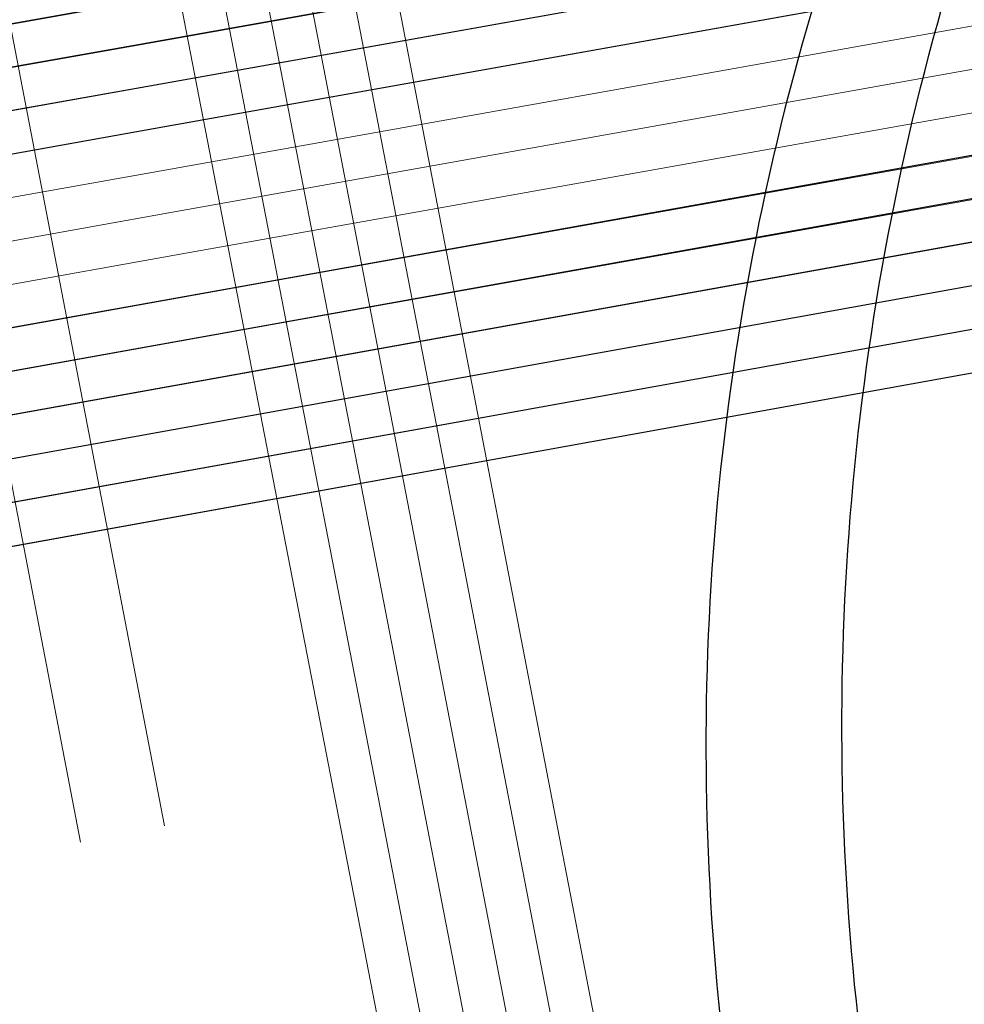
# Model space of a CAD drawing. Header units: metres. Extents: x -502 to 161, y -108 to 174.
# Tile 506 of 656: x -61.54 to -60.44, y -15.51 to -14.37. Entities that reach past the tile are written whole.
import ezdxf

# ---------------------------------------------------------------- set-up
doc = ezdxf.new("R2010")
doc.units = ezdxf.units.M
doc.header["$LTSCALE"] = 0.1
for name, color, linetype in [('BRI31-005.05-5p02-Koordinierung Lageplan 4. BA ZOB West 2022-06-15', 7, 'Continuous'), ('BRI31-005.06-5f07-Koordinierung Lageplan 4. BA ZOB Fernbusbahnh', 7, 'Continuous'), ('BRI32-005.02-5f05-Koordinierung Schemaplan 4 BA ZOB Teilbereich', 7, 'Continuous'), ('BRI32-005.03-5f06-Koordinierung Schemaplan 4 BA ZOB Teilbereich 2 Ost - Bahnhofsallee 2023-01-21', 7, 'Continuous')]:
    doc.layers.add(name, color=color, linetype=linetype)

msp = doc.modelspace()

# ---------------------------------------------------------------- linework, layer by layer
at = {"layer": 'BRI31-005.05-5p02-Koordinierung Lageplan 4. BA ZOB West 2022-06-15', "color": 190, "linetype": 'Continuous', "lineweight": 35, "true_color": 0x7f00ff, "transparency": 33554687, "flags": 128}
for points in [[(-55.7007, -13.3634), (-59.4327, -13.9934), (-61.4087, -14.3464), (-62.2647, -14.4984), (-62.6667, -14.5974), (-62.8907, -14.7334), (-63.5967, -15.2334), (-64.4177, -15.8004), (-64.8657, -15.8864), (-69.7037, -16.7484), (-75.4637, -17.6884), (-81.7337, -18.6534), (-88.9077, -20.0034), (-93.6827, -20.7334), (-98.9647, -21.6334), (-104.5957, -22.9234), (-121.8907, -26.2934), (-126.8117, -27.2034), (-150.4477, -31.7134), (-157.1307, -33.0134), (-162.7687, -32.1234), (-174.7807, -30.4434), (-178.1477, -29.6134), (-179.1357, -29.4334)], [(-55.6927, -13.4124), (-59.4247, -14.0424), (-59.9157, -14.1304), (-61.3997, -14.3954), (-62.2547, -14.5474), (-62.6477, -14.6444), (-62.8637, -14.7754), (-63.5677, -15.2744), (-64.3977, -15.8474), (-64.8567, -15.9354), (-69.6957, -16.7974), (-75.4547, -17.7374), (-81.7247, -18.7024), (-88.8997, -20.0524), (-93.6747, -20.7824), (-98.9547, -21.6824)]]:
    msp.add_lwpolyline(points, dxfattribs=at)
at = {"layer": 'BRI31-005.05-5p02-Koordinierung Lageplan 4. BA ZOB West 2022-06-15', "color": 250, "linetype": 'Continuous', "lineweight": 25, "true_color": 0x333333, "transparency": 33554687, "flags": 128}
for points in [[(-55.6847, -13.4614), (-59.4167, -14.0914), (-59.9067, -14.1794), (-61.3907, -14.4444), (-62.2447, -14.5964), (-62.6287, -14.6914), (-62.8367, -14.8174), (-63.5387, -15.3154), (-64.3777, -15.8944), (-64.8477, -15.9844), (-69.6877, -16.8464), (-75.4457, -17.7864), (-81.7157, -18.7514), (-88.8917, -20.1014), (-93.6667, -20.8314), (-98.9447, -21.7314)], [(-55.6767, -13.5104), (-59.4087, -14.1404), (-59.8977, -14.2284), (-61.3817, -14.4934), (-62.2347, -14.6454), (-62.6097, -14.7384), (-62.8097, -14.8594), (-63.5097, -15.3564), (-64.3577, -15.9414), (-64.8387, -16.0334), (-69.6797, -16.8954), (-75.4367, -17.8354), (-81.7067, -18.8004), (-88.8837, -20.1504), (-93.6587, -20.8804), (-98.9347, -21.7804)], [(-179.1357, -29.7394), (-178.2047, -29.9074), (-176.5237, -30.3244), (-174.8367, -30.8434), (-162.8247, -32.5154), (-157.1227, -33.4214), (-150.6707, -32.1644), (-150.3757, -32.1054), (-126.7397, -27.5954), (-121.8107, -26.6854), (-104.5117, -23.3154), (-93.6067, -21.1744), (-88.8337, -20.4444), (-81.6527, -19.0944), (-75.3827, -18.1294), (-69.6317, -17.1894), (-64.2647, -16.2324), (-63.2977, -15.6984), (-62.6077, -15.0894), (-62.1947, -14.8414), (-59.6597, -14.3864), (-59.3767, -14.3364), (-55.6447, -13.7064)], [(-55.6367, -13.7554), (-59.3687, -14.3854), (-59.6507, -14.4354), (-62.1767, -14.8894), (-62.5777, -15.1304), (-63.2687, -15.7394), (-64.2477, -16.2804), (-69.6237, -17.2384), (-75.3737, -18.1784), (-81.6437, -19.1434), (-88.8257, -20.4934), (-93.5977, -21.2234), (-104.5017, -23.3644), (-121.8007, -26.7344), (-126.7307, -27.6444), (-150.3667, -32.1544), (-150.6607, -32.2134), (-157.1217, -33.4724), (-162.8317, -32.5644), (-174.8437, -30.8934), (-176.5357, -30.3734), (-178.2147, -29.9564), (-179.1357, -29.7904)], [(-55.6287, -13.8044), (-59.3607, -14.4344), (-59.6427, -14.4844), (-62.1587, -14.9374), (-62.5477, -15.1714), (-63.2397, -15.7804), (-64.2307, -16.3284), (-69.6157, -17.2874), (-75.3647, -18.2274), (-81.6347, -19.1924), (-88.8177, -20.5424), (-93.5887, -21.2724), (-104.4917, -23.4134), (-121.7907, -26.7834), (-126.7217, -27.6934), (-150.3577, -32.2034), (-150.6507, -32.2624), (-157.1207, -33.5234), (-162.8387, -32.6134), (-174.8507, -30.9434), (-176.5477, -30.4224), (-178.2247, -30.0054), (-179.1357, -29.8414)], [(-55.6207, -13.8534), (-59.3527, -14.4834), (-59.6277, -14.5324), (-62.1407, -14.9854), (-62.5177, -15.2124), (-63.2107, -15.8214), (-64.2137, -16.3764), (-69.6077, -17.3364), (-75.3557, -18.2764), (-81.6257, -19.2414), (-88.8097, -20.5914), (-93.5797, -21.3214), (-104.4817, -23.4624), (-121.7807, -26.8324), (-126.7127, -27.7424), (-150.3487, -32.2524), (-150.6407, -32.3114), (-157.1197, -33.5744), (-162.8457, -32.6624), (-174.8577, -30.9934), (-176.5597, -30.4714), (-178.2347, -30.0544), (-179.1357, -29.8924)], [(-55.6127, -13.9024), (-59.3447, -14.5324), (-59.6247, -14.5824), (-62.1227, -15.0334), (-62.4877, -15.2534), (-63.1817, -15.8624), (-64.1967, -16.4244), (-69.5997, -17.3854), (-75.3467, -18.3254), (-81.6167, -19.2904), (-88.8017, -20.6404), (-93.5707, -21.3704), (-104.4717, -23.5114), (-121.7707, -26.8814), (-126.7037, -27.7914), (-150.3397, -32.3014), (-150.6307, -32.3604), (-157.1187, -33.6254), (-162.8527, -32.7114), (-174.8647, -31.0434), (-176.5717, -30.5204), (-178.2447, -30.1034), (-179.1357, -29.9434)], [(-55.6047, -13.9514), (-59.3367, -14.5814), (-62.1047, -15.0814), (-62.4577, -15.2944), (-63.1527, -15.9034), (-64.1797, -16.4724), (-69.5917, -17.4344), (-75.3377, -18.3744), (-81.6077, -19.3394), (-88.7937, -20.6894), (-93.5617, -21.4194), (-104.4617, -23.5604), (-121.7607, -26.9304), (-126.6947, -27.8404), (-150.3307, -32.3504), (-150.6207, -32.4094), (-157.1177, -33.6764), (-162.8597, -32.7604), (-174.8717, -31.0934), (-176.5837, -30.5694), (-178.2547, -30.1524), (-179.1357, -29.9944)]]:
    msp.add_lwpolyline(points, dxfattribs=at)
at = {"layer": 'BRI31-005.05-5p02-Koordinierung Lageplan 4. BA ZOB West 2022-06-15', "color": 116, "linetype": 'Continuous', "lineweight": 13, "true_color": 0x007f3f, "transparency": 33554687, "flags": 128}
for points in [[(-98.8977, -21.7234), (-93.6667, -20.8304), (-88.8927, -20.1004), (-81.7147, -18.7504), (-75.4437, -17.7854), (-69.6887, -16.8454), (-64.8477, -15.9844), (-64.3767, -15.8944), (-63.5377, -15.3154), (-62.8377, -14.8174), (-62.6297, -14.6924), (-62.2457, -14.5964), (-61.3907, -14.4444), (-59.9067, -14.1794), (-59.4177, -14.0904), (-55.6847, -13.4604)], [(-98.9347, -21.7804), (-93.6587, -20.8794), (-88.8847, -20.1494), (-81.7057, -18.7994), (-75.4347, -17.8344), (-69.6807, -16.8944), (-64.8387, -16.0334), (-64.3567, -15.9414), (-63.5087, -15.3564), (-62.8107, -14.8594), (-62.6107, -14.7394), (-62.2357, -14.6454), (-61.3817, -14.4934), (-59.8977, -14.2284), (-59.4097, -14.1394), (-55.6767, -13.5094)], [(-55.6527, -13.6584), (-59.3837, -14.2884), (-59.8707, -14.3754), (-61.3547, -14.6404), (-62.2037, -14.7924), (-62.5517, -14.8784), (-62.7277, -14.9854), (-63.4237, -15.4794), (-64.2987, -16.0824), (-64.8117, -16.1804), (-69.6547, -17.0434), (-75.4117, -17.9834), (-81.6807, -18.9484), (-88.8587, -20.2984), (-93.6347, -21.0284), (-98.8577, -21.9194)], [(-55.6447, -13.7074), (-59.3757, -14.3374), (-59.8617, -14.4244), (-61.3457, -14.6894), (-62.1937, -14.8414), (-62.5327, -14.9254), (-62.7007, -15.0274), (-63.3947, -15.5204), (-64.2787, -16.1294), (-64.8027, -16.2294), (-69.6467, -17.0924), (-75.4027, -18.0324), (-81.6717, -18.9974), (-88.8507, -20.3474), (-93.6267, -21.0774), (-98.8947, -21.9764)]]:
    msp.add_lwpolyline(points, dxfattribs=at)
at = {"layer": 'BRI31-005.05-5p02-Koordinierung Lageplan 4. BA ZOB West 2022-06-15', "color": 251, "linetype": 'Continuous', "lineweight": 13, "true_color": 0x5b5b5b, "transparency": 33554687, "flags": 128}
for points in [[(-55.6687, -13.5594), (-59.4007, -14.1894), (-59.8887, -14.2774), (-61.3727, -14.5424), (-62.2247, -14.6944), (-62.5907, -14.7854), (-62.7827, -14.9014), (-63.4807, -15.3974), (-64.3377, -15.9884), (-64.8297, -16.0824), (-69.6717, -16.9444), (-75.4277, -17.8844), (-81.6977, -18.8494), (-88.8757, -20.1994), (-93.6507, -20.9294), (-98.8777, -21.8214)], [(-55.6607, -13.6084), (-59.3927, -14.2384), (-59.8797, -14.3264), (-61.3637, -14.5914), (-62.2147, -14.7434), (-62.5717, -14.8324), (-62.7557, -14.9434), (-63.4517, -15.4384), (-64.3177, -16.0354), (-64.8207, -16.1314), (-69.6637, -16.9934), (-75.4187, -17.9334), (-81.6887, -18.8984), (-88.8677, -20.2484), (-93.6427, -20.9784), (-98.9147, -21.8784)]]:
    msp.add_lwpolyline(points, dxfattribs=at)
at = {"layer": 'BRI31-005.06-5f07-Koordinierung Lageplan 4. BA ZOB Fernbusbahnh', "color": 190, "linetype": 'Continuous', "lineweight": 30, "true_color": 0x7f00ff, "transparency": 33554687, "flags": 128}
for points in [[(-55.7007, -13.3634), (-59.4327, -13.9934), (-61.4087, -14.3464), (-62.2647, -14.4984), (-62.6667, -14.5974), (-62.8907, -14.7334), (-63.5967, -15.2334), (-64.4177, -15.8004), (-64.8657, -15.8864), (-69.7037, -16.7484), (-75.4637, -17.6884), (-81.7337, -18.6534), (-88.9077, -20.0034), (-93.6827, -20.7334), (-98.9647, -21.6334), (-104.5957, -22.9234), (-121.8907, -26.2934), (-126.8117, -27.2034), (-150.4477, -31.7134), (-157.1307, -33.0134), (-162.7687, -32.1234), (-174.7807, -30.4434), (-178.1477, -29.6134), (-179.1357, -29.4334)], [(-55.6927, -13.4124), (-59.4247, -14.0424), (-59.9157, -14.1304), (-61.3997, -14.3954), (-62.2547, -14.5474), (-62.6477, -14.6444), (-62.8637, -14.7754), (-63.5677, -15.2744), (-64.3977, -15.8474), (-64.8567, -15.9354), (-69.6957, -16.7974), (-75.4547, -17.7374), (-81.7247, -18.7024), (-88.8997, -20.0524), (-93.6747, -20.7824), (-98.9547, -21.6824)]]:
    msp.add_lwpolyline(points, dxfattribs=at)
at = {"layer": 'BRI31-005.06-5f07-Koordinierung Lageplan 4. BA ZOB Fernbusbahnh', "color": 250, "linetype": 'Continuous', "lineweight": 20, "true_color": 0x333333, "transparency": 33554687, "flags": 128}
for points in [[(-55.6847, -13.4614), (-59.4167, -14.0914), (-59.9067, -14.1794), (-61.3907, -14.4444), (-62.2447, -14.5964), (-62.6287, -14.6914), (-62.8367, -14.8174), (-63.5387, -15.3154), (-64.3777, -15.8944), (-64.8477, -15.9844), (-69.6877, -16.8464), (-75.4457, -17.7864), (-81.7157, -18.7514), (-88.8917, -20.1014), (-93.6667, -20.8314), (-98.9447, -21.7314)], [(-55.6767, -13.5104), (-59.4087, -14.1404), (-59.8977, -14.2284), (-61.3817, -14.4934), (-62.2347, -14.6454), (-62.6097, -14.7384), (-62.8097, -14.8594), (-63.5097, -15.3564), (-64.3577, -15.9414), (-64.8387, -16.0334), (-69.6797, -16.8954), (-75.4367, -17.8354), (-81.7067, -18.8004), (-88.8837, -20.1504), (-93.6587, -20.8804), (-98.9347, -21.7804)], [(-179.1357, -29.7394), (-178.2047, -29.9074), (-176.5237, -30.3244), (-174.8367, -30.8434), (-162.8247, -32.5154), (-157.1227, -33.4214), (-150.6707, -32.1644), (-150.3757, -32.1054), (-126.7397, -27.5954), (-121.8107, -26.6854), (-104.5117, -23.3154), (-93.6067, -21.1744), (-88.8337, -20.4444), (-81.6527, -19.0944), (-75.3827, -18.1294), (-69.6317, -17.1894), (-64.2647, -16.2324), (-63.2977, -15.6984), (-62.6077, -15.0894), (-62.1947, -14.8414), (-59.6597, -14.3864), (-59.3767, -14.3364), (-55.6447, -13.7064)], [(-55.6367, -13.7554), (-59.3687, -14.3854), (-59.6507, -14.4354), (-62.1767, -14.8894), (-62.5777, -15.1304), (-63.2687, -15.7394), (-64.2477, -16.2804), (-69.6237, -17.2384), (-75.3737, -18.1784), (-81.6437, -19.1434), (-88.8257, -20.4934), (-93.5977, -21.2234), (-104.5017, -23.3644), (-121.8007, -26.7344), (-126.7307, -27.6444), (-150.3667, -32.1544), (-150.6607, -32.2134), (-157.1217, -33.4724), (-162.8317, -32.5644), (-174.8437, -30.8934), (-176.5357, -30.3734), (-178.2147, -29.9564), (-179.1357, -29.7904)], [(-55.6287, -13.8044), (-59.3607, -14.4344), (-59.6427, -14.4844), (-62.1587, -14.9374), (-62.5477, -15.1714), (-63.2397, -15.7804), (-64.2307, -16.3284), (-69.6157, -17.2874), (-75.3647, -18.2274), (-81.6347, -19.1924), (-88.8177, -20.5424), (-93.5887, -21.2724), (-104.4917, -23.4134), (-121.7907, -26.7834), (-126.7217, -27.6934), (-150.3577, -32.2034), (-150.6507, -32.2624), (-157.1207, -33.5234), (-162.8387, -32.6134), (-174.8507, -30.9434), (-176.5477, -30.4224), (-178.2247, -30.0054), (-179.1357, -29.8414)], [(-55.6207, -13.8534), (-59.3527, -14.4834), (-59.6277, -14.5324), (-62.1407, -14.9854), (-62.5177, -15.2124), (-63.2107, -15.8214), (-64.2137, -16.3764), (-69.6077, -17.3364), (-75.3557, -18.2764), (-81.6257, -19.2414), (-88.8097, -20.5914), (-93.5797, -21.3214), (-104.4817, -23.4624), (-121.7807, -26.8324), (-126.7127, -27.7424), (-150.3487, -32.2524), (-150.6407, -32.3114), (-157.1197, -33.5744), (-162.8457, -32.6624), (-174.8577, -30.9934), (-176.5597, -30.4714), (-178.2347, -30.0544), (-179.1357, -29.8924)], [(-55.6127, -13.9024), (-59.3447, -14.5324), (-59.6247, -14.5824), (-62.1227, -15.0334), (-62.4877, -15.2534), (-63.1817, -15.8624), (-64.1967, -16.4244), (-69.5997, -17.3854), (-75.3467, -18.3254), (-81.6167, -19.2904), (-88.8017, -20.6404), (-93.5707, -21.3704), (-104.4717, -23.5114), (-121.7707, -26.8814), (-126.7037, -27.7914), (-150.3397, -32.3014), (-150.6307, -32.3604), (-157.1187, -33.6254), (-162.8527, -32.7114), (-174.8647, -31.0434), (-176.5717, -30.5204), (-178.2447, -30.1034), (-179.1357, -29.9434)], [(-55.6047, -13.9514), (-59.3367, -14.5814), (-62.1047, -15.0814), (-62.4577, -15.2944), (-63.1527, -15.9034), (-64.1797, -16.4724), (-69.5917, -17.4344), (-75.3377, -18.3744), (-81.6077, -19.3394), (-88.7937, -20.6894), (-93.5617, -21.4194), (-104.4617, -23.5604), (-121.7607, -26.9304), (-126.6947, -27.8404), (-150.3307, -32.3504), (-150.6207, -32.4094), (-157.1177, -33.6764), (-162.8597, -32.7604), (-174.8717, -31.0934), (-176.5837, -30.5694), (-178.2547, -30.1524), (-179.1357, -29.9944)]]:
    msp.add_lwpolyline(points, dxfattribs=at)
at = {"layer": 'BRI32-005.02-5f05-Koordinierung Schemaplan 4 BA ZOB Teilbereich', "color": 190, "linetype": 'Continuous', "lineweight": 35, "true_color": 0x7f00ff, "transparency": 33554687, "flags": 128}
for points in [[(-55.7007, -13.3634), (-59.4327, -13.9934), (-61.4087, -14.3464), (-62.2647, -14.4984), (-62.6667, -14.5974), (-62.8907, -14.7334), (-63.5967, -15.2334), (-64.4177, -15.8004), (-64.8657, -15.8864), (-69.7037, -16.7484), (-75.4637, -17.6884), (-81.7337, -18.6534), (-88.9077, -20.0034), (-93.6827, -20.7334), (-98.9647, -21.6334), (-104.5957, -22.9234), (-121.8907, -26.2934), (-126.8117, -27.2034), (-150.4477, -31.7134), (-157.1307, -33.0134), (-162.7687, -32.1234), (-174.7807, -30.4434), (-178.1477, -29.6134), (-179.1357, -29.4334)], [(-55.6927, -13.4124), (-59.4247, -14.0424), (-59.9157, -14.1304), (-61.3997, -14.3954), (-62.2547, -14.5474), (-62.6477, -14.6444), (-62.8637, -14.7754), (-63.5677, -15.2744), (-64.3977, -15.8474), (-64.8567, -15.9354), (-69.6957, -16.7974), (-75.4547, -17.7374), (-81.7247, -18.7024), (-88.8997, -20.0524), (-93.6747, -20.7824), (-98.9547, -21.6824)]]:
    msp.add_lwpolyline(points, dxfattribs=at)
at = {"layer": 'BRI32-005.02-5f05-Koordinierung Schemaplan 4 BA ZOB Teilbereich', "color": 250, "linetype": 'Continuous', "lineweight": 25, "true_color": 0x333333, "transparency": 33554687, "flags": 128}
for points in [[(-55.6847, -13.4614), (-59.4167, -14.0914), (-59.9067, -14.1794), (-61.3907, -14.4444), (-62.2447, -14.5964), (-62.6287, -14.6914), (-62.8367, -14.8174), (-63.5387, -15.3154), (-64.3777, -15.8944), (-64.8477, -15.9844), (-69.6877, -16.8464), (-75.4457, -17.7864), (-81.7157, -18.7514), (-88.8917, -20.1014), (-93.6667, -20.8314), (-98.9447, -21.7314)], [(-55.6767, -13.5104), (-59.4087, -14.1404), (-59.8977, -14.2284), (-61.3817, -14.4934), (-62.2347, -14.6454), (-62.6097, -14.7384), (-62.8097, -14.8594), (-63.5097, -15.3564), (-64.3577, -15.9414), (-64.8387, -16.0334), (-69.6797, -16.8954), (-75.4367, -17.8354), (-81.7067, -18.8004), (-88.8837, -20.1504), (-93.6587, -20.8804), (-98.9347, -21.7804)], [(-179.1357, -29.7394), (-178.2047, -29.9074), (-176.5237, -30.3244), (-174.8367, -30.8434), (-162.8247, -32.5154), (-157.1227, -33.4214), (-150.6707, -32.1644), (-150.3757, -32.1054), (-126.7397, -27.5954), (-121.8107, -26.6854), (-104.5117, -23.3154), (-93.6067, -21.1744), (-88.8337, -20.4444), (-81.6527, -19.0944), (-75.3827, -18.1294), (-69.6317, -17.1894), (-64.2647, -16.2324), (-63.2977, -15.6984), (-62.6077, -15.0894), (-62.1947, -14.8414), (-59.6597, -14.3864), (-59.3767, -14.3364), (-55.6447, -13.7064)], [(-55.6367, -13.7554), (-59.3687, -14.3854), (-59.6507, -14.4354), (-62.1767, -14.8894), (-62.5777, -15.1304), (-63.2687, -15.7394), (-64.2477, -16.2804), (-69.6237, -17.2384), (-75.3737, -18.1784), (-81.6437, -19.1434), (-88.8257, -20.4934), (-93.5977, -21.2234), (-104.5017, -23.3644), (-121.8007, -26.7344), (-126.7307, -27.6444), (-150.3667, -32.1544), (-150.6607, -32.2134), (-157.1217, -33.4724), (-162.8317, -32.5644), (-174.8437, -30.8934), (-176.5357, -30.3734), (-178.2147, -29.9564), (-179.1357, -29.7904)], [(-55.6287, -13.8044), (-59.3607, -14.4344), (-59.6427, -14.4844), (-62.1587, -14.9374), (-62.5477, -15.1714), (-63.2397, -15.7804), (-64.2307, -16.3284), (-69.6157, -17.2874), (-75.3647, -18.2274), (-81.6347, -19.1924), (-88.8177, -20.5424), (-93.5887, -21.2724), (-104.4917, -23.4134), (-121.7907, -26.7834), (-126.7217, -27.6934), (-150.3577, -32.2034), (-150.6507, -32.2624), (-157.1207, -33.5234), (-162.8387, -32.6134), (-174.8507, -30.9434), (-176.5477, -30.4224), (-178.2247, -30.0054), (-179.1357, -29.8414)], [(-55.6207, -13.8534), (-59.3527, -14.4834), (-59.6277, -14.5324), (-62.1407, -14.9854), (-62.5177, -15.2124), (-63.2107, -15.8214), (-64.2137, -16.3764), (-69.6077, -17.3364), (-75.3557, -18.2764), (-81.6257, -19.2414), (-88.8097, -20.5914), (-93.5797, -21.3214), (-104.4817, -23.4624), (-121.7807, -26.8324), (-126.7127, -27.7424), (-150.3487, -32.2524), (-150.6407, -32.3114), (-157.1197, -33.5744), (-162.8457, -32.6624), (-174.8577, -30.9934), (-176.5597, -30.4714), (-178.2347, -30.0544), (-179.1357, -29.8924)], [(-55.6127, -13.9024), (-59.3447, -14.5324), (-59.6247, -14.5824), (-62.1227, -15.0334), (-62.4877, -15.2534), (-63.1817, -15.8624), (-64.1967, -16.4244), (-69.5997, -17.3854), (-75.3467, -18.3254), (-81.6167, -19.2904), (-88.8017, -20.6404), (-93.5707, -21.3704), (-104.4717, -23.5114), (-121.7707, -26.8814), (-126.7037, -27.7914), (-150.3397, -32.3014), (-150.6307, -32.3604), (-157.1187, -33.6254), (-162.8527, -32.7114), (-174.8647, -31.0434), (-176.5717, -30.5204), (-178.2447, -30.1034), (-179.1357, -29.9434)], [(-55.6047, -13.9514), (-59.3367, -14.5814), (-62.1047, -15.0814), (-62.4577, -15.2944), (-63.1527, -15.9034), (-64.1797, -16.4724), (-69.5917, -17.4344), (-75.3377, -18.3744), (-81.6077, -19.3394), (-88.7937, -20.6894), (-93.5617, -21.4194), (-104.4617, -23.5604), (-121.7607, -26.9304), (-126.6947, -27.8404), (-150.3307, -32.3504), (-150.6207, -32.4094), (-157.1177, -33.6764), (-162.8597, -32.7604), (-174.8717, -31.0934), (-176.5837, -30.5694), (-178.2547, -30.1524), (-179.1357, -29.9944)]]:
    msp.add_lwpolyline(points, dxfattribs=at)
at = {"layer": 'BRI32-005.02-5f05-Koordinierung Schemaplan 4 BA ZOB Teilbereich', "color": 116, "linetype": 'Continuous', "lineweight": 13, "true_color": 0x007f3f, "transparency": 33554687, "flags": 128}
for points in [[(-98.8977, -21.7234), (-93.6667, -20.8304), (-88.8927, -20.1004), (-81.7147, -18.7504), (-75.4437, -17.7854), (-69.6887, -16.8454), (-64.8477, -15.9844), (-64.3767, -15.8944), (-63.5377, -15.3154), (-62.8377, -14.8174), (-62.6297, -14.6924), (-62.2457, -14.5964), (-61.3907, -14.4444), (-59.9067, -14.1794), (-59.4177, -14.0904), (-55.6847, -13.4604)], [(-98.9347, -21.7804), (-93.6587, -20.8794), (-88.8847, -20.1494), (-81.7057, -18.7994), (-75.4347, -17.8344), (-69.6807, -16.8944), (-64.8387, -16.0334), (-64.3567, -15.9414), (-63.5087, -15.3564), (-62.8107, -14.8594), (-62.6107, -14.7394), (-62.2357, -14.6454), (-61.3817, -14.4934), (-59.8977, -14.2284), (-59.4097, -14.1394), (-55.6767, -13.5094)], [(-97.8377, -17.4674), (-97.1877, -21.0354), (-96.9687, -21.3424), (-96.6307, -21.4384), (-93.6507, -20.9284), (-88.8767, -20.1984), (-81.6967, -18.8484), (-75.4257, -17.8834), (-69.6727, -16.9434), (-64.8297, -16.0824), (-64.3367, -15.9884), (-63.4797, -15.3974), (-62.7837, -14.9014), (-62.5917, -14.7864), (-62.2257, -14.6944), (-61.3727, -14.5424), (-59.8887, -14.2774), (-59.4017, -14.1884), (-55.6687, -13.5584)], [(-55.6527, -13.6584), (-59.3837, -14.2884), (-59.8707, -14.3754), (-61.3547, -14.6404), (-62.2037, -14.7924), (-62.5517, -14.8784), (-62.7277, -14.9854), (-63.4237, -15.4794), (-64.2987, -16.0824), (-64.8117, -16.1804), (-69.6547, -17.0434), (-75.4117, -17.9834), (-81.6807, -18.9484), (-88.8587, -20.2984), (-93.6347, -21.0284), (-98.8577, -21.9194)], [(-55.6447, -13.7074), (-59.3757, -14.3374), (-59.8617, -14.4244), (-61.3457, -14.6894), (-62.1937, -14.8414), (-62.5327, -14.9254), (-62.7007, -15.0274), (-63.3947, -15.5204), (-64.2787, -16.1294), (-64.8027, -16.2294), (-69.6467, -17.0924), (-75.4027, -18.0324), (-81.6717, -18.9974), (-88.8507, -20.3474), (-93.6267, -21.0774), (-98.8947, -21.9764)], [(-55.6367, -13.7564), (-59.3677, -14.3864), (-59.8527, -14.4734), (-61.3367, -14.7384), (-62.1837, -14.8904), (-62.5137, -14.9724), (-62.6737, -15.0694), (-63.3657, -15.5614), (-64.2587, -16.1764), (-64.7937, -16.2784), (-69.6387, -17.1414), (-75.3937, -18.0814), (-81.6627, -19.0464), (-88.8427, -20.3964), (-93.6187, -21.1264), (-96.6407, -21.6424), (-97.0907, -21.5164), (-97.3757, -21.1154), (-98.0337, -17.5034), (-97.8377, -17.4674)]]:
    msp.add_lwpolyline(points, dxfattribs=at)
at = {"layer": 'BRI32-005.02-5f05-Koordinierung Schemaplan 4 BA ZOB Teilbereich', "color": 251, "linetype": 'Continuous', "lineweight": 13, "true_color": 0x5b5b5b, "transparency": 33554687, "flags": 128}
for points in [[(-55.6687, -13.5594), (-59.4007, -14.1894), (-59.8887, -14.2774), (-61.3727, -14.5424), (-62.2247, -14.6944), (-62.5907, -14.7854), (-62.7827, -14.9014), (-63.4807, -15.3974), (-64.3377, -15.9884), (-64.8297, -16.0824), (-69.6717, -16.9444), (-75.4277, -17.8844), (-81.6977, -18.8494), (-88.8757, -20.1994), (-93.6507, -20.9294), (-98.8777, -21.8214)], [(-55.6607, -13.6084), (-59.3927, -14.2384), (-59.8797, -14.3264), (-61.3637, -14.5914), (-62.2147, -14.7434), (-62.5717, -14.8324), (-62.7557, -14.9434), (-63.4517, -15.4384), (-64.3177, -16.0354), (-64.8207, -16.1314), (-69.6637, -16.9934), (-75.4187, -17.9334), (-81.6887, -18.8984), (-88.8677, -20.2484), (-93.6427, -20.9784), (-98.9147, -21.8784)], [(-97.9357, -17.4854), (-97.2817, -21.0754), (-97.0297, -21.4294), (-96.6357, -21.5404), (-93.6347, -21.0274), (-88.8597, -20.2974), (-81.6797, -18.9474), (-75.4097, -17.9824), (-69.6557, -17.0424), (-64.8117, -16.1804), (-64.2977, -16.0824), (-63.4227, -15.4794), (-62.7287, -14.9854), (-62.5527, -14.8794), (-62.2047, -14.7924), (-61.3547, -14.6404), (-59.8707, -14.3754), (-59.3847, -14.2874), (-55.6527, -13.6574)]]:
    msp.add_lwpolyline(points, dxfattribs=at)
at = {"layer": 'BRI32-005.03-5f06-Koordinierung Schemaplan 4 BA ZOB Teilbereich 2 Ost - Bahnhofsallee 2023-01-21', "color": 7, "linetype": 'Continuous', "lineweight": 9, "transparency": 33554687, "flags": 128}
for points in [[(-60.7957, -16.0764), (-60.8517, -15.6124), (-61.1147, -14.2504), (-61.7287, -10.8204), (-61.8487, -9.8474), (-62.6797, -1.8904)], [(-60.8457, -16.0824), (-60.9007, -15.6194), (-61.1637, -14.2594), (-61.7777, -10.8294), (-61.8987, -9.8524), (-62.7297, -1.8954)], [(-60.9437, -16.1004), (-60.9987, -15.6374), (-61.2617, -14.2774), (-61.8757, -10.8474), (-61.9967, -9.8704), (-62.8277, -1.9134)], [(-60.8937, -16.0944), (-60.9497, -15.6304), (-61.2127, -14.2684), (-61.8267, -10.8384), (-61.9467, -9.8654), (-62.7777, -1.9084)], [(-61.0437, -16.1124), (-61.0967, -15.6514), (-61.3597, -14.2954), (-61.9737, -10.8654), (-62.0967, -9.8804), (-62.9277, -1.9234)], [(-60.9937, -16.1064), (-61.0477, -15.6444), (-61.3107, -14.2864), (-61.9247, -10.8564), (-62.0467, -9.8754), (-62.8777, -1.9184)]]:
    msp.add_lwpolyline(points, dxfattribs=at)
at = {"layer": 'BRI32-005.03-5f06-Koordinierung Schemaplan 4 BA ZOB Teilbereich 2 Ost - Bahnhofsallee 2023-01-21', "color": 250, "linetype": 'Continuous', "lineweight": 20, "true_color": 0x333333, "transparency": 33554687, "flags": 128}
for points in [[(-61.3687, -15.3064), (-62.1967, -11.0094), (-62.2967, -9.9004), (-63.1277, -1.9434)], [(-61.4667, -15.3254), (-62.2947, -11.0284), (-62.3147, -10.8164), (-63.2277, -1.9534)], [(-55.6847, -13.4614), (-59.4167, -14.0914), (-59.9067, -14.1794), (-61.3907, -14.4444), (-62.2447, -14.5964), (-62.6287, -14.6914), (-62.8367, -14.8174), (-63.5387, -15.3154), (-64.3777, -15.8944), (-64.8477, -15.9844), (-69.6877, -16.8464), (-75.4457, -17.7864), (-81.7157, -18.7514), (-88.8917, -20.1014), (-93.6667, -20.8314), (-98.9447, -21.7314)], [(-55.6767, -13.5104), (-59.4087, -14.1404), (-59.8977, -14.2284), (-61.3817, -14.4934), (-62.2347, -14.6454), (-62.6097, -14.7384), (-62.8097, -14.8594), (-63.5097, -15.3564), (-64.3577, -15.9414), (-64.8387, -16.0334), (-69.6797, -16.8954), (-75.4367, -17.8354), (-81.7067, -18.8004), (-88.8837, -20.1504), (-93.6587, -20.8804), (-98.9347, -21.7804)], [(-179.1357, -29.7394), (-178.2047, -29.9074), (-176.5237, -30.3244), (-174.8367, -30.8434), (-162.8247, -32.5154), (-157.1227, -33.4214), (-150.6707, -32.1644), (-150.3757, -32.1054), (-126.7397, -27.5954), (-121.8107, -26.6854), (-104.5117, -23.3154), (-93.6067, -21.1744), (-88.8337, -20.4444), (-81.6527, -19.0944), (-75.3827, -18.1294), (-69.6317, -17.1894), (-64.2647, -16.2324), (-63.2977, -15.6984), (-62.6077, -15.0894), (-62.1947, -14.8414), (-59.6597, -14.3864), (-59.3767, -14.3364), (-55.6447, -13.7064)], [(-55.6367, -13.7554), (-59.3687, -14.3854), (-59.6507, -14.4354), (-62.1767, -14.8894), (-62.5777, -15.1304), (-63.2687, -15.7394), (-64.2477, -16.2804), (-69.6237, -17.2384), (-75.3737, -18.1784), (-81.6437, -19.1434), (-88.8257, -20.4934), (-93.5977, -21.2234), (-104.5017, -23.3644), (-121.8007, -26.7344), (-126.7307, -27.6444), (-150.3667, -32.1544), (-150.6607, -32.2134), (-157.1217, -33.4724), (-162.8317, -32.5644), (-174.8437, -30.8934), (-176.5357, -30.3734), (-178.2147, -29.9564), (-179.1357, -29.7904)], [(-55.6287, -13.8044), (-59.3607, -14.4344), (-59.6427, -14.4844), (-62.1587, -14.9374), (-62.5477, -15.1714), (-63.2397, -15.7804), (-64.2307, -16.3284), (-69.6157, -17.2874), (-75.3647, -18.2274), (-81.6347, -19.1924), (-88.8177, -20.5424), (-93.5887, -21.2724), (-104.4917, -23.4134), (-121.7907, -26.7834), (-126.7217, -27.6934), (-150.3577, -32.2034), (-150.6507, -32.2624), (-157.1207, -33.5234), (-162.8387, -32.6134), (-174.8507, -30.9434), (-176.5477, -30.4224), (-178.2247, -30.0054), (-179.1357, -29.8414)], [(-55.6207, -13.8534), (-59.3527, -14.4834), (-59.6277, -14.5324), (-62.1407, -14.9854), (-62.5177, -15.2124), (-63.2107, -15.8214), (-64.2137, -16.3764), (-69.6077, -17.3364), (-75.3557, -18.2764), (-81.6257, -19.2414), (-88.8097, -20.5914), (-93.5797, -21.3214), (-104.4817, -23.4624), (-121.7807, -26.8324), (-126.7127, -27.7424), (-150.3487, -32.2524), (-150.6407, -32.3114), (-157.1197, -33.5744), (-162.8457, -32.6624), (-174.8577, -30.9934), (-176.5597, -30.4714), (-178.2347, -30.0544), (-179.1357, -29.8924)], [(-55.6127, -13.9024), (-59.3447, -14.5324), (-59.6247, -14.5824), (-62.1227, -15.0334), (-62.4877, -15.2534), (-63.1817, -15.8624), (-64.1967, -16.4244), (-69.5997, -17.3854), (-75.3467, -18.3254), (-81.6167, -19.2904), (-88.8017, -20.6404), (-93.5707, -21.3704), (-104.4717, -23.5114), (-121.7707, -26.8814), (-126.7037, -27.7914), (-150.3397, -32.3014), (-150.6307, -32.3604), (-157.1187, -33.6254), (-162.8527, -32.7114), (-174.8647, -31.0434), (-176.5717, -30.5204), (-178.2447, -30.1034), (-179.1357, -29.9434)], [(-55.6047, -13.9514), (-59.3367, -14.5814), (-62.1047, -15.0814), (-62.4577, -15.2944), (-63.1527, -15.9034), (-64.1797, -16.4724), (-69.5917, -17.4344), (-75.3377, -18.3744), (-81.6077, -19.3394), (-88.7937, -20.6894), (-93.5617, -21.4194), (-104.4617, -23.5604), (-121.7607, -26.9304), (-126.6947, -27.8404), (-150.3307, -32.3504), (-150.6207, -32.4094), (-157.1177, -33.6764), (-162.8597, -32.7604), (-174.8717, -31.0934), (-176.5837, -30.5694), (-178.2547, -30.1524), (-179.1357, -29.9944)]]:
    msp.add_lwpolyline(points, dxfattribs=at)
at = {"layer": 'BRI32-005.03-5f06-Koordinierung Schemaplan 4 BA ZOB Teilbereich 2 Ost - Bahnhofsallee 2023-01-21', "color": 7, "linetype": 'Continuous', "lineweight": 30, "transparency": 33554687, "flags": 128}
for points in [[(-60.496, -16.0453), (-60.5552, -15.5694), (-60.5552, -15.5694, -0.102152), (-60.4563, -14.3319), (-60.4563, -14.3319, 0.118177), (-60.397, -13.1005), (-60.49, -12.6092)], [(-60.6472, -12.639), (-60.5542, -13.1302), (-60.5542, -13.1302, -0.11863), (-60.6144, -14.3567), (-60.6144, -14.3567, 0.102604), (-60.714, -15.5892), (-60.6548, -16.0651)]]:
    msp.add_lwpolyline(points, format="xyb", dxfattribs=at)
at = {"layer": 'BRI32-005.03-5f06-Koordinierung Schemaplan 4 BA ZOB Teilbereich 2 Ost - Bahnhofsallee 2023-01-21', "color": 190, "linetype": 'Continuous', "lineweight": 30, "true_color": 0x7f00ff, "transparency": 33554687, "flags": 128}
for points in [[(-55.7007, -13.3634), (-59.4327, -13.9934), (-61.4087, -14.3464), (-62.2647, -14.4984), (-62.6667, -14.5974), (-62.8907, -14.7334), (-63.5967, -15.2334), (-64.4177, -15.8004), (-64.8657, -15.8864), (-69.7037, -16.7484), (-75.4637, -17.6884), (-81.7337, -18.6534), (-88.9077, -20.0034), (-93.6827, -20.7334), (-98.9647, -21.6334), (-104.5957, -22.9234), (-121.8907, -26.2934), (-126.8117, -27.2034), (-150.4477, -31.7134), (-157.1307, -33.0134), (-162.7687, -32.1234), (-174.7807, -30.4434), (-178.1477, -29.6134), (-179.1357, -29.4334)], [(-55.6927, -13.4124), (-59.4247, -14.0424), (-59.9157, -14.1304), (-61.3997, -14.3954), (-62.2547, -14.5474), (-62.6477, -14.6444), (-62.8637, -14.7754), (-63.5677, -15.2744), (-64.3977, -15.8474), (-64.8567, -15.9354), (-69.6957, -16.7974), (-75.4547, -17.7374), (-81.7247, -18.7024), (-88.8997, -20.0524), (-93.6747, -20.7824), (-98.9547, -21.6824)]]:
    msp.add_lwpolyline(points, dxfattribs=at)
at = {"layer": 'BRI32-005.03-5f06-Koordinierung Schemaplan 4 BA ZOB Teilbereich 2 Ost - Bahnhofsallee 2023-01-21', "color": 116, "linetype": 'Continuous', "lineweight": 9, "true_color": 0x007f3f, "transparency": 33554687, "flags": 128}
for points in [[(-98.8977, -21.7234), (-93.6667, -20.8304), (-88.8927, -20.1004), (-81.7147, -18.7504), (-75.4437, -17.7854), (-69.6887, -16.8454), (-64.8477, -15.9844), (-64.3767, -15.8944), (-63.5377, -15.3154), (-62.8377, -14.8174), (-62.6297, -14.6924), (-62.2457, -14.5964), (-61.3907, -14.4444), (-59.9067, -14.1794), (-59.4177, -14.0904), (-55.6847, -13.4604)], [(-98.9347, -21.7804), (-93.6587, -20.8794), (-88.8847, -20.1494), (-81.7057, -18.7994), (-75.4347, -17.8344), (-69.6807, -16.8944), (-64.8387, -16.0334), (-64.3567, -15.9414), (-63.5087, -15.3564), (-62.8107, -14.8594), (-62.6107, -14.7394), (-62.2357, -14.6454), (-61.3817, -14.4934), (-59.8977, -14.2284), (-59.4097, -14.1394), (-55.6767, -13.5094)], [(-97.8377, -17.4674), (-97.1877, -21.0354), (-96.9687, -21.3424), (-96.6307, -21.4384), (-93.6507, -20.9284), (-88.8767, -20.1984), (-81.6967, -18.8484), (-75.4257, -17.8834), (-69.6727, -16.9434), (-64.8297, -16.0824), (-64.3367, -15.9884), (-63.4797, -15.3974), (-62.7837, -14.9014), (-62.5917, -14.7864), (-62.2257, -14.6944), (-61.3727, -14.5424), (-59.8887, -14.2774), (-59.4017, -14.1884), (-55.6687, -13.5584)], [(-55.6527, -13.6584), (-59.3837, -14.2884), (-59.8707, -14.3754), (-61.3547, -14.6404), (-62.2037, -14.7924), (-62.5517, -14.8784), (-62.7277, -14.9854), (-63.4237, -15.4794), (-64.2987, -16.0824), (-64.8117, -16.1804), (-69.6547, -17.0434), (-75.4117, -17.9834), (-81.6807, -18.9484), (-88.8587, -20.2984), (-93.6347, -21.0284), (-98.8577, -21.9194)], [(-55.6447, -13.7074), (-59.3757, -14.3374), (-59.8617, -14.4244), (-61.3457, -14.6894), (-62.1937, -14.8414), (-62.5327, -14.9254), (-62.7007, -15.0274), (-63.3947, -15.5204), (-64.2787, -16.1294), (-64.8027, -16.2294), (-69.6467, -17.0924), (-75.4027, -18.0324), (-81.6717, -18.9974), (-88.8507, -20.3474), (-93.6267, -21.0774), (-98.8947, -21.9764)], [(-55.6367, -13.7564), (-59.3677, -14.3864), (-59.8527, -14.4734), (-61.3367, -14.7384), (-62.1837, -14.8904), (-62.5137, -14.9724), (-62.6737, -15.0694), (-63.3657, -15.5614), (-64.2587, -16.1764), (-64.7937, -16.2784), (-69.6387, -17.1414), (-75.3937, -18.0814), (-81.6627, -19.0464), (-88.8427, -20.3964), (-93.6187, -21.1264), (-96.6407, -21.6424), (-97.0907, -21.5164), (-97.3757, -21.1154), (-98.0337, -17.5034), (-97.8377, -17.4674)]]:
    msp.add_lwpolyline(points, dxfattribs=at)
at = {"layer": 'BRI32-005.03-5f06-Koordinierung Schemaplan 4 BA ZOB Teilbereich 2 Ost - Bahnhofsallee 2023-01-21', "color": 251, "linetype": 'Continuous', "lineweight": 9, "true_color": 0x5b5b5b, "transparency": 33554687, "flags": 128}
for points in [[(-55.6687, -13.5594), (-59.4007, -14.1894), (-59.8887, -14.2774), (-61.3727, -14.5424), (-62.2247, -14.6944), (-62.5907, -14.7854), (-62.7827, -14.9014), (-63.4807, -15.3974), (-64.3377, -15.9884), (-64.8297, -16.0824), (-69.6717, -16.9444), (-75.4277, -17.8844), (-81.6977, -18.8494), (-88.8757, -20.1994), (-93.6507, -20.9294), (-98.8777, -21.8214)], [(-55.6607, -13.6084), (-59.3927, -14.2384), (-59.8797, -14.3264), (-61.3637, -14.5914), (-62.2147, -14.7434), (-62.5717, -14.8324), (-62.7557, -14.9434), (-63.4517, -15.4384), (-64.3177, -16.0354), (-64.8207, -16.1314), (-69.6637, -16.9934), (-75.4187, -17.9334), (-81.6887, -18.8984), (-88.8677, -20.2484), (-93.6427, -20.9784), (-98.9147, -21.8784)], [(-97.9357, -17.4854), (-97.2817, -21.0754), (-97.0297, -21.4294), (-96.6357, -21.5404), (-93.6347, -21.0274), (-88.8597, -20.2974), (-81.6797, -18.9474), (-75.4097, -17.9824), (-69.6557, -17.0424), (-64.8117, -16.1804), (-64.2977, -16.0824), (-63.4227, -15.4794), (-62.7287, -14.9854), (-62.5527, -14.8794), (-62.2047, -14.7924), (-61.3547, -14.6404), (-59.8707, -14.3754), (-59.3847, -14.2874), (-55.6527, -13.6574)]]:
    msp.add_lwpolyline(points, dxfattribs=at)

doc.saveas('drawing.dxf')
